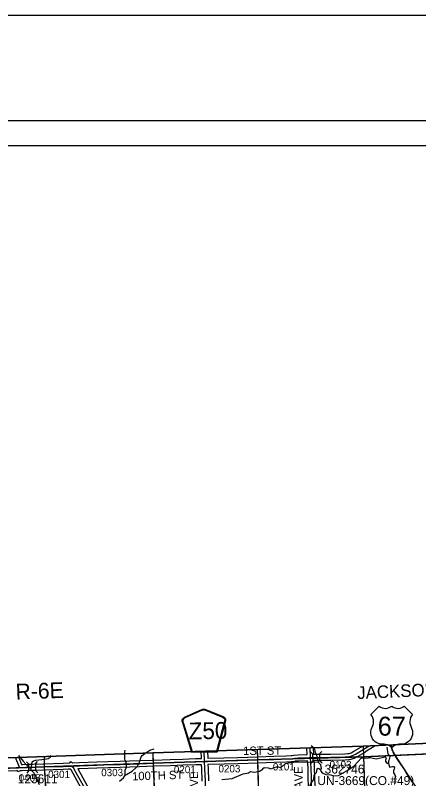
# Model space of a CAD drawing. Extents: x 128.7 to 185.5, y -21.4 to 12.6.
# Drawn here: x 166.44 to 170.28, y 5.35 to 12.61 of the extents above; entities that cross this region are included whole.
import ezdxf

# ---------------------------------------------------------------- set-up
doc = ezdxf.new("R2010")
doc.units = 0
for name, color, linetype in [('tdCoClipBndry', 7, 'Continuous'), ('tdCoCoAdjSecRdTxt', 7, 'Continuous'), ('tdCoCoBndry', 7, 'Continuous'), ('tdCoCoBndryPart', 7, 'Continuous'), ('tdCoCoBndryTxt', 7, 'Continuous'), ('tdCoFrame', 7, 'Continuous'), ('tdCoHydroRiver', 7, 'Continuous'), ('tdCoPlotFrame', 7, 'Continuous'), ('tdCoPriCL', 7, 'Continuous'), ('tdCoPrimary', 7, 'Continuous'), ('tdCoPriNonDiv', 7, 'Continuous'), ('tdCoPriNonDivCL', 7, 'Continuous'), ('tdCoSecRdNmbr', 7, 'Continuous'), ('tdCoSecRdTxt', 7, 'Continuous'), ('tdCoSecRteBand', 7, 'Continuous'), ('tdCoSecRteCL', 7, 'Continuous'), ('tdCoSectLine', 7, 'Continuous'), ('tdCoSectLinePart', 7, 'Continuous'), ('tdCoShieldCoRte', 7, 'Continuous'), ('tdCoShieldUsRte', 7, 'Continuous'), ('tdCoStrucSec', 7, 'Continuous'), ('tdCoStrucSecCoName', 7, 'Continuous'), ('tdCoStrucSecFHWANum', 7, 'Continuous'), ('tdCoSurfGravel', 7, 'Continuous'), ('tdCoTwpBndryShd', 7, 'Continuous'), ('tdCoTwpRngTxt', 7, 'Continuous')]:
    doc.layers.add(name, color=color, linetype=linetype)

msp = doc.modelspace()

# ---------------------------------------------------------------- linework, layer by layer
at = {"layer": 'tdCoClipBndry'}
msp.add_lwpolyline([(158.7249, 5.267), (162.7292, 5.4253), (164.7122, 5.4952), (165.7204, 5.5224), (167.7442, 5.5939), (169.7468, 5.6556), (170.7425, 5.6994), (172.0378, 5.7405), (172.0717, 5.7357), (172.1086, 5.7142), (172.187, 5.6147), (172.2299, 5.5747), (172.2912, 5.4994), (172.3444, 5.3843), (172.3985, 5.2066)], dxfattribs=at)
at = {"layer": 'tdCoCoBndry'}
for p, q in [((169.7509, 5.5557), (170.746, 5.5995)), ((170.746, 5.5995), (169.7509, 5.5557)), ((167.7481, 5.4941), (168.7411, 5.5246)), ((168.7411, 5.5246), (167.7481, 5.4941)), ((168.7411, 5.5246), (169.7509, 5.5557)), ((169.7509, 5.5557), (168.7411, 5.5246)), ((165.7239, 5.4225), (166.7135, 5.4586)), ((166.7135, 5.4586), (165.7239, 5.4225)), ((166.7135, 5.4586), (167.7481, 5.4941)), ((167.7481, 5.4941), (166.7135, 5.4586))]:
    msp.add_line(p, q, dxfattribs=at)
for points in [[(162.7331, 5.3254), (163.7397, 5.3616), (164.7161, 5.3953), (165.7239, 5.4225), (166.7135, 5.4586), (167.7481, 5.4941), (168.7411, 5.5246), (169.7509, 5.5557), (170.746, 5.5995), (171.7299, 5.6298), (172.0413, 5.6405), (172.0164, 5.6778), (171.9918, 5.7117), (171.9714, 5.7383), (170.7425, 5.6994), (169.7468, 5.6556), (167.7442, 5.5939), (165.7204, 5.5224), (164.7122, 5.4952), (162.7292, 5.4253), (158.7249, 5.267)], [(152.7453, 4.9271), (153.73, 4.9634), (153.7375, 4.9634), (154.7373, 5.007), (155.7366, 5.0559), (156.7346, 5.0964), (157.7372, 5.1315), (158.7286, 5.1671), (159.7366, 5.2074), (160.7298, 5.2462), (161.7303, 5.2856), (162.7328, 5.3254), (163.7394, 5.3616), (164.7157, 5.3953), (165.7235, 5.4225), (166.7131, 5.4586), (167.7477, 5.4941), (168.7408, 5.5246), (169.7506, 5.5557), (170.7457, 5.5995), (171.7295, 5.6298), (172.041, 5.6405)], [(162.7331, 5.3254), (163.7397, 5.3616), (164.7161, 5.3953), (165.7239, 5.4225), (166.7135, 5.4586), (167.7481, 5.4941), (168.7411, 5.5246), (169.7509, 5.5557), (170.746, 5.5995), (171.7299, 5.6298), (172.0413, 5.6405), (172.0769, 5.5911), (172.1134, 5.5469), (172.1556, 5.5083), (172.2009, 5.4573), (172.2514, 5.3487), (172.2661, 5.3045)]]:
    msp.add_lwpolyline(points, dxfattribs=at)
at = {"layer": 'tdCoCoBndryPart'}
msp.add_lwpolyline([(169.6837, 5.5536), (169.7506, 5.5557), (170.7457, 5.5995), (171.0994, 5.6104)], dxfattribs=at)
at = {"layer": 'tdCoFrame'}
for points in [[(130.1937, 11.6077), (183.6937, 11.6077), (183.6937, -20.3923), (130.1937, -20.3923)], [(130.4337, 11.3677), (183.4537, 11.3677), (183.4537, -20.1523), (130.4337, -20.1523)]]:
    msp.add_lwpolyline(points, close=True, dxfattribs=at)
at = {"layer": 'tdCoHydroRiver'}
for points in [[(167.4291, 5.3218), (167.4673, 5.3549), (167.4821, 5.3807), (167.496, 5.3876), (167.5485, 5.418), (167.5852, 5.4495), (167.5987, 5.4674), (167.6179, 5.5028), (167.6348, 5.554), (167.6454, 5.5671), (167.6699, 5.587), (167.7176, 5.6188), (167.7594, 5.6304)], [(167.4821, 5.3807), (167.4834, 5.4266), (167.4949, 5.457), (167.4915, 5.5027), (167.483, 5.5197), (167.4793, 5.5338), (167.4784, 5.5985), (167.4836, 5.6169)], [(169.2532, 5.6618), (169.2664, 5.6489), (169.2796, 5.636), (169.2831, 5.6237), (169.2866, 5.6115), (169.2909, 5.5991), (169.2951, 5.5867), (169.3013, 5.5694), (169.3035, 5.5658), (169.3057, 5.5621), (169.3128, 5.5331), (169.32, 5.5041), (169.3398, 5.4812), (169.3461, 5.4419), (169.3416, 5.4354), (169.3454, 5.4182), (169.3571, 5.4029), (169.3909, 5.3852), (169.44, 5.3824), (169.4672, 5.3724), (169.5112, 5.3773), (169.6024, 5.4282), (169.6609, 5.4684), (169.7321, 5.5438), (169.7686, 5.5404), (169.7968, 5.5463), (169.8141, 5.5469), (169.8714, 5.5365), (169.956, 5.554), (169.964, 5.5496), (169.966, 5.5386), (169.9587, 5.5241), (169.9592, 5.5115), (169.9725, 5.4946), (169.9867, 5.4936), (169.9941, 5.4671), (170.0008, 5.4563), (170.0274, 5.462), (170.04, 5.4625), (170.0436, 5.4532), (170.0411, 5.4357), (170.0366, 5.4292), (170.0361, 5.4024), (170.0479, 5.3823), (170.0548, 5.3668), (170.0477, 5.3476), (170.0479, 5.3002)], [(169.9721, 5.647), (169.9801, 5.5834), (169.998, 5.5683), (170.0016, 5.5574), (169.992, 5.5207), (169.9876, 5.5126), (169.9867, 5.4936)], [(166.4662, 5.5681), (166.5003, 5.5281), (166.5118, 5.5143), (166.5695, 5.4501), (166.5854, 5.446), (166.586, 5.4318), (166.6107, 5.4043), (166.636, 5.361), (166.6654, 5.2927)], [(166.5854, 5.446), (166.5913, 5.4588), (166.599, 5.5065), (166.6096, 5.5179), (166.6331, 5.5236), (166.7196, 5.5315), (166.7494, 5.5374), (166.7678, 5.5523), (166.7767, 5.566)], [(168.4011, 5.339), (168.5002, 5.3476), (168.6059, 5.3927), (168.6545, 5.4009), (168.6761, 5.4144), (168.6919, 5.4134), (168.7174, 5.4081), (168.7283, 5.4117), (168.7612, 5.4177), (168.792, 5.4378), (168.7933, 5.4442), (168.8041, 5.4525), (168.8436, 5.4509), (168.8693, 5.4392), (168.9004, 5.4531), (168.9222, 5.4602), (168.9427, 5.461), (168.9556, 5.4536), (168.9788, 5.4672), (169.0094, 5.4905), (169.0376, 5.4963), (169.1099, 5.5068), (169.32, 5.5041)], [(168.6398, 4.9235), (168.6654, 4.9561), (168.6786, 4.9818), (168.6969, 4.9983), (168.7344, 5.0093), (168.8951, 5.1008), (168.9262, 5.1114), (168.9689, 5.1115), (169.0209, 5.1135), (169.0908, 5.1447), (169.1356, 5.1685), (169.1667, 5.1823), (169.2161, 5.2095), (169.2324, 5.237), (169.2333, 5.2544), (169.2489, 5.3024), (169.279, 5.3383), (169.2821, 5.3826), (169.3016, 5.4071), (169.3083, 5.4389), (169.3144, 5.4454), (169.3239, 5.4442), (169.3416, 5.4354)]]:
    msp.add_lwpolyline(points, dxfattribs=at)
at = {"layer": 'tdCoPlotFrame'}
msp.add_lwpolyline([(128.6937, 12.6077), (184.6937, 12.6077), (184.6937, -21.3923), (128.6937, -21.3923)], close=True, dxfattribs=at)
at = {"layer": 'tdCoPriCL'}
msp.add_lwpolyline([(170.2173, 5.3131), (170.1889, 5.3568), (170.1603, 5.3997), (170.1322, 5.4424), (170.0994, 5.4934), (170.0844, 5.5161), (170.0718, 5.5351), (170.0502, 5.5688), (170.0437, 5.5792), (170.0338, 5.598), (170.0276, 5.6115), (170.024, 5.6208), (170.0208, 5.6303), (170.0179, 5.6399), (170.0154, 5.6495), (170.0133, 5.6593), (170.012, 5.6672)], dxfattribs=at)
at = {"layer": 'tdCoPrimary'}
for points in [[(170.0505, 5.5688), (170.0505, 5.5689), (170.044, 5.5792), (170.0342, 5.598), (170.028, 5.6115), (170.0244, 5.6208), (170.0212, 5.6303), (170.0183, 5.6399), (170.0158, 5.6495), (170.0137, 5.6593), (170.0123, 5.6673)], [(170.0505, 5.5688), (170.0505, 5.5689), (170.044, 5.5792), (170.0342, 5.598), (170.028, 5.6115), (170.0244, 5.6208), (170.0212, 5.6303), (170.0183, 5.6399), (170.0158, 5.6495), (170.0137, 5.6593), (170.0123, 5.6673)], [(170.2177, 5.3131), (170.1893, 5.3568), (170.1607, 5.3997), (170.1326, 5.4424), (170.0998, 5.4934), (170.0847, 5.5161), (170.0722, 5.5351), (170.0554, 5.561), (170.0505, 5.5688), (170.0505, 5.5689), (170.044, 5.5792), (170.0342, 5.598), (170.028, 5.6115), (170.0244, 5.6208), (170.0212, 5.6303), (170.0183, 5.6399), (170.0158, 5.6495), (170.0137, 5.6593), (170.0123, 5.6673)], [(170.2177, 5.3131), (170.1893, 5.3568), (170.1607, 5.3997), (170.1326, 5.4424), (170.0998, 5.4934), (170.0847, 5.5161), (170.0722, 5.5351), (170.0554, 5.561), (170.0505, 5.5688)], [(170.2177, 5.3131), (170.1893, 5.3568), (170.1607, 5.3997), (170.1326, 5.4424), (170.0998, 5.4934), (170.0847, 5.5161), (170.0722, 5.5351), (170.0554, 5.561), (170.0505, 5.5688)]]:
    msp.add_lwpolyline(points, dxfattribs=at)
at = {"layer": 'tdCoPriNonDiv'}
msp.add_lwpolyline([(170.012, 5.6672), (170.0133, 5.6593), (170.0155, 5.6494), (170.0208, 5.6303), (170.0338, 5.598), (170.055, 5.561), (170.1889, 5.3568), (170.254, 5.2552)], dxfattribs=at)
at = {"layer": 'tdCoPriNonDivCL'}
for points in [[(170.0502, 5.5688), (170.0501, 5.5689), (170.0437, 5.5792), (170.0338, 5.598), (170.0276, 5.6115), (170.024, 5.6208), (170.0208, 5.6303), (170.0179, 5.6399), (170.0154, 5.6495), (170.0133, 5.6593), (170.012, 5.6672)], [(170.0502, 5.5688), (170.0501, 5.5689), (170.0437, 5.5792), (170.0338, 5.598), (170.0276, 5.6115), (170.024, 5.6208), (170.0208, 5.6303), (170.0179, 5.6399), (170.0154, 5.6495), (170.0133, 5.6593), (170.012, 5.6672)], [(170.2173, 5.3131), (170.1889, 5.3568), (170.1603, 5.3997), (170.1322, 5.4424), (170.0994, 5.4934), (170.0844, 5.5161), (170.0718, 5.5351), (170.055, 5.561), (170.0502, 5.5688)], [(170.2173, 5.3131), (170.1889, 5.3568), (170.1603, 5.3997), (170.1322, 5.4424), (170.0994, 5.4934), (170.0844, 5.5161), (170.0718, 5.5351), (170.055, 5.561), (170.0502, 5.5688)]]:
    msp.add_lwpolyline(points, dxfattribs=at)
at = {"layer": 'tdCoSecRteBand'}
msp.add_line((166.4714, 5.549), (166.4974, 5.483), dxfattribs=at)
for points in [[(166.4974, 5.483), (166.5066, 5.4833), (166.5066, 5.4832), (166.7059, 5.4884), (166.8909, 5.494), (166.956, 5.4965), (166.9657, 5.5091), (166.9809, 5.4975), (167.0464, 5.5), (167.0465, 5.5), (167.0465, 5.5), (167.2114, 5.5059), (167.3183, 5.5103), (167.3186, 5.5103), (167.3188, 5.5103), (167.4341, 5.5133), (167.6174, 5.5192), (167.7562, 5.5244), (167.7562, 5.5244), (167.7562, 5.5244), (167.9111, 5.53), (167.9111, 5.53), (167.9112, 5.5301), (168.0296, 5.534), (168.0296, 5.534), (168.0297, 5.534), (168.1527, 5.5375), (168.2076, 5.5393), (168.2052, 5.6081)], [(168.2651, 5.61), (168.2676, 5.5413), (168.2677, 5.5413), (168.2677, 5.5413)], [(168.2677, 5.5413), (168.4217, 5.5463), (168.4218, 5.5463), (168.422, 5.5463), (168.5514, 5.5493), (168.7465, 5.5547), (168.8973, 5.5599), (169.0152, 5.5643), (169.0627, 5.5668), (169.0724, 5.5673), (169.0864, 5.5708), (169.0888, 5.5714), (169.0912, 5.5716), (169.1272, 5.5746), (169.128, 5.5747), (169.1288, 5.5747), (169.2156, 5.5774), (169.2123, 5.6391)], [(169.2723, 5.641), (169.2755, 5.5804), (169.276, 5.5804), (169.276, 5.5794), (169.4375, 5.5802), (169.5727, 5.5831), (169.5989, 5.585), (169.6134, 5.5871), (169.6341, 5.5941), (169.6588, 5.6075), (169.7315, 5.6492), (169.7416, 5.6554)], [(169.8619, 5.6606), (169.8363, 5.6436), (169.8359, 5.6433), (169.8355, 5.6431), (169.7627, 5.5979), (169.7623, 5.5977), (169.7619, 5.5974), (169.6884, 5.5552), (169.688, 5.555), (169.6877, 5.5549), (169.6603, 5.5401), (169.6581, 5.5388), (169.6556, 5.538), (169.63, 5.5294), (169.6275, 5.5285), (169.6248, 5.5281), (169.6066, 5.5254), (169.6062, 5.5254), (169.6062, 5.5253), (169.5763, 5.5232), (169.5762, 5.5232), (169.5466, 5.5211), (169.5465, 5.5225), (169.4386, 5.5202), (169.4383, 5.5202), (169.4381, 5.5202), (169.2783, 5.5195), (169.2792, 5.4953), (169.2821, 5.4458), (169.2821, 5.4453), (169.2821, 5.4447), (169.2839, 5.365), (169.2839, 5.365), (169.2839, 5.365), (169.2858, 5.2713)], [(168.2154, 5.3231), (168.2107, 5.4427), (168.2107, 5.4428), (168.2107, 5.4429), (168.2096, 5.4793), (168.1546, 5.4775), (168.1545, 5.4775), (168.1545, 5.4775), (168.0315, 5.474), (167.9132, 5.4701), (167.7584, 5.4644), (167.6196, 5.4592), (167.6195, 5.4592), (167.6194, 5.4592), (167.436, 5.4533), (167.4359, 5.4533), (167.4358, 5.4533), (167.3206, 5.4504), (167.2138, 5.4459), (167.2137, 5.4459), (167.2136, 5.4459), (167.0487, 5.44), (167.0317, 5.4394), (167.0594, 5.389), (167.1366, 5.2495)], [(169.2259, 5.2696), (169.2239, 5.3638), (169.2222, 5.4428), (169.2192, 5.4921), (169.2192, 5.4924), (169.2192, 5.4928), (169.2183, 5.5174), (169.1314, 5.5147), (169.0986, 5.512), (169.0842, 5.5084), (169.0815, 5.5078), (169.0787, 5.5076), (169.0661, 5.5069), (169.066, 5.5069), (169.0659, 5.5069), (169.018, 5.5044), (169.0178, 5.5044), (169.0176, 5.5044), (168.8995, 5.4999), (168.8994, 5.4999), (168.8994, 5.4999), (168.7485, 5.4947), (168.7484, 5.4947), (168.7483, 5.4947), (168.553, 5.4893), (168.5529, 5.4893), (168.5528, 5.4893), (168.4235, 5.4864), (168.2696, 5.4813), (168.2707, 5.4449), (168.2754, 5.3252)], [(167.084, 5.2205), (167.0069, 5.36), (167.0068, 5.3601), (167.0068, 5.3601), (166.9675, 5.4315), (166.9615, 5.4367), (166.9424, 5.436), (166.8931, 5.4341), (166.893, 5.4341), (166.8929, 5.4341), (166.7077, 5.4284), (166.7076, 5.4284), (166.7075, 5.4284), (166.4976, 5.423), (166.4845, 5.4225), (166.4623, 5.4127), (166.4584, 5.4216), (166.4488, 5.4212), (166.3354, 5.4171)]]:
    msp.add_lwpolyline(points, dxfattribs=at)
at = {"layer": 'tdCoSecRteCL'}
for p, q in [((168.2387, 5.5103), (168.2351, 5.6091)), ((169.2471, 5.5493), (169.2423, 5.6401))]:
    msp.add_line(p, q, dxfattribs=at)
for points in [[(169.5744, 5.5532), (169.6022, 5.5551), (169.6204, 5.5578), (169.6461, 5.5665), (169.6734, 5.5812), (169.7469, 5.6234), (169.8027, 5.658)], [(166.4777, 5.4523), (166.4734, 5.4621), (166.4396, 5.5478)], [(168.2387, 5.5103), (168.2643, 5.5112), (168.4227, 5.5163), (168.5521, 5.5193), (168.7474, 5.5247), (168.8984, 5.5299), (169.0165, 5.5343), (169.0643, 5.5368), (169.0769, 5.5376), (169.0937, 5.5417), (169.1297, 5.5447), (169.2335, 5.5479), (169.2471, 5.5493)], [(169.2471, 5.5493), (169.4379, 5.5502), (169.5741, 5.5531), (169.5742, 5.5531)], [(169.2771, 4.6674), (169.2739, 4.7632), (169.2726, 4.796), (169.2689, 4.9171), (169.266, 4.9915), (169.2637, 5.0544), (169.2608, 5.1442), (169.2588, 5.2142), (169.2558, 5.2702), (169.2539, 5.3644), (169.2522, 5.4441), (169.2492, 5.4939), (169.2471, 5.5493)], [(165.9756, 5.4352), (166.003, 5.4362), (166.1376, 5.4399), (166.2506, 5.4433), (166.3341, 5.447), (166.4777, 5.4523)], [(166.4777, 5.4523), (166.4967, 5.453), (166.7068, 5.4584), (166.892, 5.4641), (166.9713, 5.4671)], [(166.9713, 5.4671), (167.0476, 5.47), (167.2126, 5.4759), (167.3196, 5.4803), (167.435, 5.4833), (167.6185, 5.4892), (167.7573, 5.4944), (167.9122, 5.5001), (168.0306, 5.504), (168.1536, 5.5075), (168.2387, 5.5103)], [(167.1103, 5.235), (167.0331, 5.3745), (166.9912, 5.4507), (166.9794, 5.4609), (166.9713, 5.4671)], [(168.2556, 5.0764), (168.2538, 5.1033), (168.2476, 5.2175), (168.2454, 5.324), (168.2407, 5.4439), (168.2387, 5.5103)]]:
    msp.add_lwpolyline(points, dxfattribs=at)
at = {"layer": 'tdCoSectLine'}
for points in [[(167.7443, 5.594), (167.7477, 5.4941)], [(168.7384, 5.6245), (168.7408, 5.5246)], [(169.7473, 5.6556), (169.7506, 5.5557)], [(169.7506, 5.5557), (170.7457, 5.5995)], [(166.713, 5.5575), (166.7131, 5.4586)], [(167.7477, 5.4941), (168.7408, 5.5246)], [(168.7408, 5.5246), (169.7506, 5.5557)], [(168.7408, 5.5246), (168.7722, 4.5362)], [(169.7506, 5.5557), (169.7855, 4.5602)], [(165.7235, 5.4225), (166.7131, 5.4586)], [(166.7131, 5.4586), (167.7477, 5.4941)], [(166.7131, 5.4586), (166.7733, 4.4796)], [(167.7477, 5.4941), (167.7896, 4.5119)]]:
    msp.add_lwpolyline(points, dxfattribs=at)
at = {"layer": 'tdCoSectLinePart'}
for points in [[(167.7443, 5.594), (167.7467, 5.524)], [(168.7384, 5.6245), (168.7401, 5.5545)], [(169.7506, 5.5557), (170.7457, 5.5995)], [(166.713, 5.5575), (166.7131, 5.489)], [(169.6837, 5.5536), (169.7506, 5.5557)], [(169.7494, 5.5907), (169.7506, 5.5557)], [(169.7506, 5.5557), (169.7844, 4.5907)], [(167.749, 5.4641), (167.7896, 4.5119)], [(168.7417, 5.4946), (168.7557, 5.0558)], [(166.715, 5.4287), (166.7733, 4.4796)]]:
    msp.add_lwpolyline(points, dxfattribs=at)
at = {"layer": 'tdCoShieldCoRte'}
for points in [[(168.1169, 5.5964), (168.0301, 5.8778), (168.026, 5.8909), (168.0251, 5.8968), (168.025, 5.9046), (168.029, 5.915), (168.0362, 5.9236), (168.0456, 5.9304), (168.2116, 6.0057), (168.2191, 6.0074), (168.2295, 6.0085), (168.24, 6.0078), (168.2475, 6.0063), (168.416, 5.9369), (168.4257, 5.9304), (168.4331, 5.922), (168.4375, 5.9118), (168.4377, 5.904), (168.4371, 5.8981), (168.4334, 5.8848), (168.3564, 5.6006)], [(168.1227, 5.6028), (168.0382, 5.8766), (168.0342, 5.8892), (168.0334, 5.8948), (168.0333, 5.9024), (168.0372, 5.9123), (168.044, 5.9206), (168.0531, 5.9272), (168.2124, 5.9994), (168.2196, 6.0011), (168.2296, 6.0022), (168.2396, 6.0014), (168.2469, 6), (168.4087, 5.9334), (168.418, 5.9271), (168.4251, 5.9191), (168.4293, 5.9093), (168.4295, 5.9018), (168.4289, 5.8961), (168.4254, 5.8834), (168.3504, 5.6068)]]:
    msp.add_lwpolyline(points, close=True, dxfattribs=at)
at = {"layer": 'tdCoShieldUsRte'}
msp.add_lwpolyline([(169.8192, 5.9587), (169.8981, 6.0376), (169.9119, 6.0279), (169.9273, 6.0208), (169.9437, 6.0167), (169.9605, 6.0156), (169.9773, 6.0175), (169.9934, 6.0225), (170.0084, 6.0304), (170.0181, 6.0376), (170.0319, 6.0279), (170.0473, 6.0208), (170.0637, 6.0167), (170.0805, 6.0156), (170.0973, 6.0175), (170.1135, 6.0225), (170.1284, 6.0304), (170.1381, 6.0376), (170.217, 5.9587), (170.2063, 5.9438), (170.1982, 5.9272), (170.1931, 5.9096), (170.1909, 5.8913), (170.1918, 5.8729), (170.1958, 5.855), (170.2027, 5.8379), (170.2112, 5.8189), (170.2156, 5.801), (170.2169, 5.7826), (170.2152, 5.7643), (170.2104, 5.7466), (170.2027, 5.7298), (170.1923, 5.7146), (170.1796, 5.7014), (170.1648, 5.6905), (170.1483, 5.6822), (170.1308, 5.6767), (170.1125, 5.6743), (170.1034, 5.6742), (170.09, 5.6741), (170.0732, 5.6726), (170.0569, 5.668), (170.0418, 5.6606), (170.0282, 5.6505), (170.0181, 5.6399), (170.0063, 5.652), (169.9925, 5.6617), (169.9772, 5.6688), (169.9608, 5.673), (169.9462, 5.6741), (169.929, 5.6741), (169.9107, 5.6757), (169.8929, 5.6803), (169.8761, 5.6878), (169.8608, 5.698), (169.8474, 5.7106), (169.8363, 5.7253), (169.8278, 5.7416), (169.8221, 5.7591), (169.8195, 5.7773), (169.82, 5.7957), (169.8235, 5.8138), (169.8299, 5.831), (169.8324, 5.8358), (169.8397, 5.8526), (169.8441, 5.8705), (169.8454, 5.8889), (169.8436, 5.9072), (169.8389, 5.9249), (169.8312, 5.9417)], close=True, dxfattribs=at)
at = {"layer": 'tdCoStrucSec'}
for p, q in [((169.2687, 5.5807), (169.2461, 5.6024)), ((169.3313, 5.5821), (169.3529, 5.6047)), ((169.3326, 5.5195), (169.3552, 5.4979)), ((166.5653, 5.4861), (166.5426, 5.5076)), ((166.6279, 5.4877), (166.6494, 5.5104)), ((169.27, 5.5182), (169.2484, 5.4956)), ((166.5669, 5.4235), (166.5453, 5.4008)), ((166.6295, 5.4251), (166.6522, 5.4035))]:
    msp.add_line(p, q, dxfattribs=at)
for points in [[(169.2687, 5.5807), (169.3313, 5.5821), (169.3326, 5.5195), (169.27, 5.5182)], [(166.5653, 5.4861), (166.6279, 5.4877), (166.6295, 5.4251), (166.5669, 5.4235)]]:
    msp.add_lwpolyline(points, close=True, dxfattribs=at)
at = {"layer": 'tdCoSurfGravel'}
for p, q in [((168.2387, 5.5103), (168.2351, 5.6091)), ((169.2471, 5.5493), (169.2423, 5.6401))]:
    msp.add_line(p, q, dxfattribs=at)
for points in [[(169.5744, 5.5532), (169.6022, 5.5551), (169.6204, 5.5578), (169.6461, 5.5665), (169.6734, 5.5812), (169.7469, 5.6234), (169.8027, 5.658)], [(166.3341, 5.447), (166.4777, 5.4523), (166.4967, 5.453), (166.7068, 5.4584), (166.892, 5.4641), (166.9713, 5.4671), (167.0476, 5.47), (167.2126, 5.4759), (167.3196, 5.4803), (167.435, 5.4833), (167.6185, 5.4892), (167.7573, 5.4944), (167.9122, 5.5001), (168.0306, 5.504), (168.1536, 5.5075), (168.2387, 5.5103), (168.2643, 5.5112), (168.4227, 5.5163), (168.5521, 5.5193), (168.7474, 5.5247), (168.8984, 5.5299), (169.0165, 5.5343), (169.0643, 5.5368), (169.0769, 5.5376), (169.0937, 5.5417), (169.1297, 5.5447), (169.2335, 5.5479), (169.2471, 5.5493), (169.4379, 5.5502), (169.5741, 5.5531), (169.5742, 5.5531)], [(166.4777, 5.4523), (166.4734, 5.4621), (166.4396, 5.5478)], [(169.2558, 5.2702), (169.2539, 5.3644), (169.2522, 5.4441), (169.2492, 5.4939), (169.2471, 5.5493)], [(167.295, 4.0428), (167.2886, 4.1388), (167.2834, 4.2468), (167.2785, 4.3691), (167.2755, 4.4175), (167.2721, 4.4885), (167.2701, 4.5252), (167.2671, 4.6009), (167.2627, 4.6737), (167.2588, 4.7709), (167.2558, 4.8261), (167.2531, 4.8552), (167.2533, 4.8715), (167.2511, 4.9309), (167.2489, 4.9573), (167.2477, 4.9723), (167.2435, 4.9896), (167.2215, 5.0323), (167.184, 5.0996), (167.1103, 5.235), (167.0331, 5.3745), (166.9912, 5.4507), (166.9794, 5.4609), (166.9713, 5.4671)], [(168.2454, 5.324), (168.2407, 5.4439), (168.2387, 5.5103)]]:
    msp.add_lwpolyline(points, dxfattribs=at)
at = {"layer": 'tdCoTwpBndryShd'}
msp.add_lwpolyline([(172.2657, 5.3045), (172.251, 5.3487), (172.2006, 5.4573), (172.1552, 5.5083), (172.1131, 5.5469), (172.0765, 5.5911), (172.041, 5.6405), (171.7295, 5.6298), (170.7457, 5.5995), (169.7506, 5.5557), (168.7408, 5.5246), (167.7477, 5.4941), (166.7131, 5.4586), (165.7235, 5.4225), (164.7157, 5.3953), (163.7394, 5.3616), (162.7328, 5.3254)], dxfattribs=at)

# ---------------------------------------------------------------- texts
at = {"layer": 'tdCoCoAdjSecRdTxt'}
msp.add_text('1ST ST', height=0.08, rotation=0.50672, dxfattribs=at).set_placement((168.6047, 5.5716))
at = {"layer": 'tdCoCoBndryTxt'}
msp.add_text('JACKSON CO.', height=0.12, rotation=2.5187, dxfattribs=at).set_placement((169.6925, 6.1034))
at = {"layer": 'tdCoSecRdNmbr'}
for s, rotation, p in [('0201', 0.12661, (167.9458, 5.3989)), ('0203', 0.12694, (168.3703, 5.4065)), ('0101', 0.12732, (168.8879, 5.4247)), ('0103', 0.12773, (169.4277, 5.4463)), ('0405', 0.12576, (166.4697, 5.319)), ('0301', 0.12597, (166.7493, 5.3527)), ('0303', 0.1261, (167.2545, 5.3704))]:
    msp.add_text(s, height=0.07, rotation=rotation, dxfattribs=at).set_placement(p)
at = {"layer": 'tdCoSecRdTxt'}
for s, rotation, p in [('460TH AVE', 91, (169.1788, 4.9)), ('100TH ST', 1.85944, (167.5492, 5.3297)), ('445TH AVE', 92, (168.1924, 4.8517))]:
    msp.add_text(s, height=0.08, rotation=rotation, dxfattribs=at).set_placement(p)
at = {"layer": 'tdCoShieldCoRte'}
msp.add_text('Z50', height=0.16, rotation=1.00004, dxfattribs=at).set_placement((168.0874, 5.7201))
at = {"layer": 'tdCoShieldUsRte'}
msp.add_text('67', height=0.18, dxfattribs=at).set_placement((169.8853, 5.7563))
at = {"layer": 'tdCoStrucSecCoName'}
msp.add_text('UN-3669(CO.#49)', height=0.085, dxfattribs=at).set_placement((169.3103, 5.286))
at = {"layer": 'tdCoStrucSecFHWANum'}
for s, p in [('362746', (169.38, 5.3959)), ('125611', (166.4604, 5.3031))]:
    msp.add_text(s, height=0.085, dxfattribs=at).set_placement(p)
at = {"layer": 'tdCoTwpRngTxt'}
msp.add_text('R-6E', height=0.15, rotation=2.0887, dxfattribs=at).set_placement((166.4426, 6.0989))

doc.saveas('drawing.dxf')
